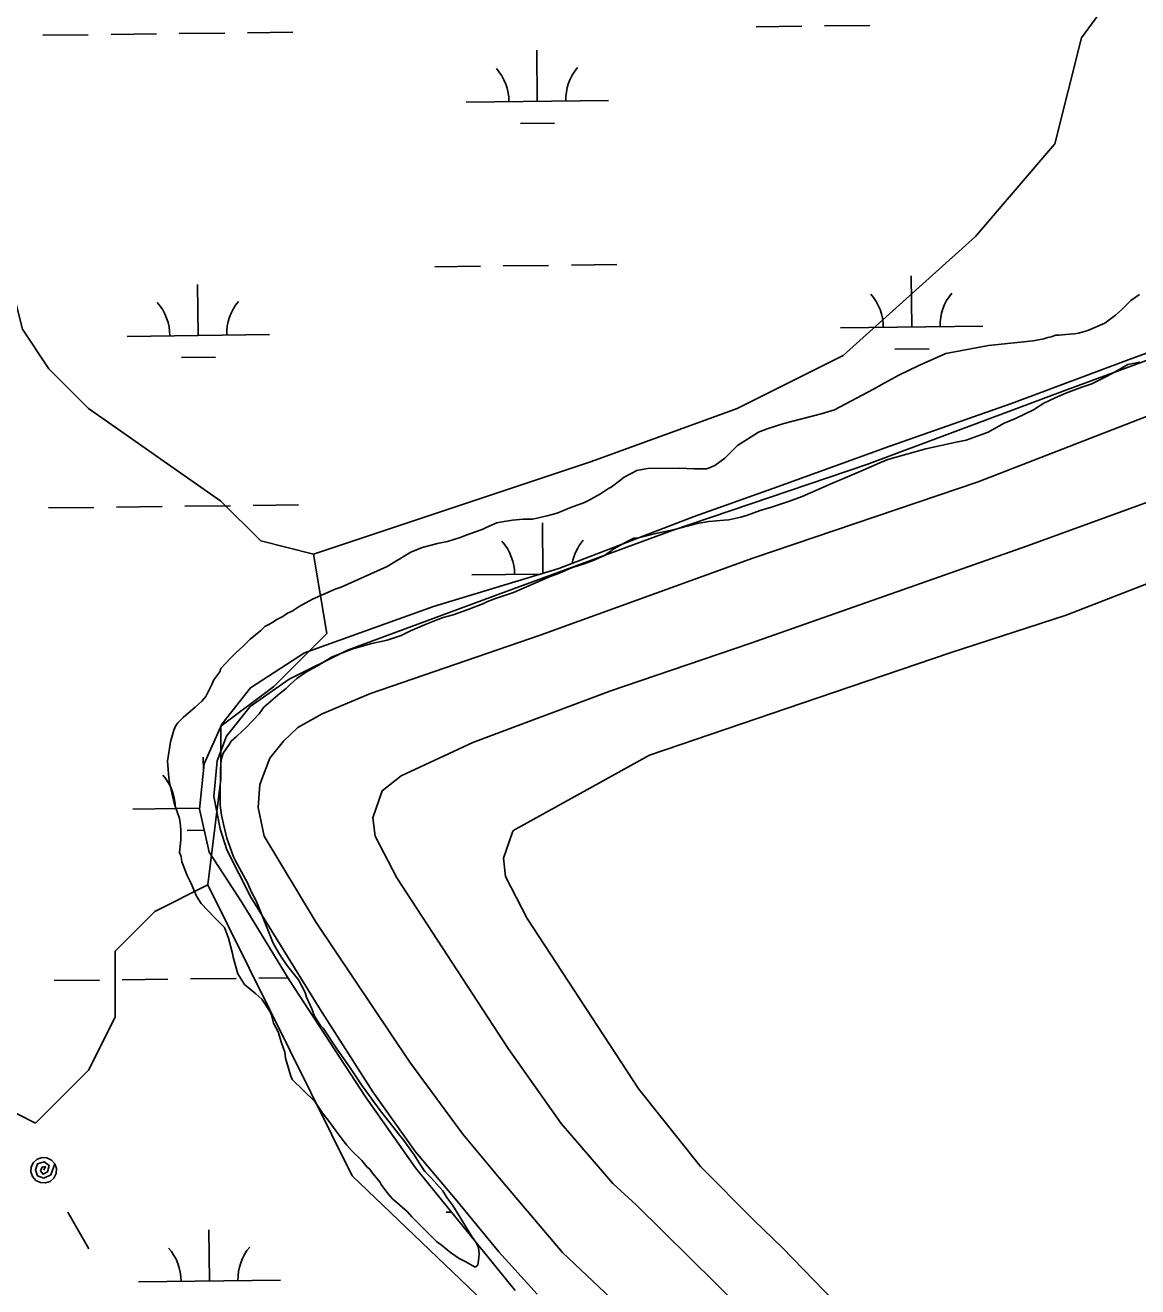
# Model space of a CAD drawing. Extents: x 3694830 to 3732949, y 415201 to 440970.
# Drawn here: x 3701822 to 3702605, y 436369 to 437257 of the extents above; entities that cross this region are included whole.
import ezdxf

# ---------------------------------------------------------------- set-up
doc = ezdxf.new("R2010")
doc.units = 0
for name, color, linetype in [('V-LEVE-TOET', 7, 'Continuous'), ('V-SITE-VEGE', 7, 'Continuous'), ('V-TOPO-SHOR', 7, 'Continuous'), ('V-UTIL-LINE', 7, 'Continuous'), ('V-WETL-SWMP', 7, 'Continuous')]:
    doc.layers.add(name, color=color, linetype=linetype)

msp = doc.modelspace()

# ---------------------------------------------------------------- linework, layer by layer
at = {"layer": 'V-LEVE-TOET'}
for points in [[(3702182.53, 436364.11), (3702155.58, 436393.86), (3702125.02, 436430.76), (3702096.87, 436464.08), (3702066.89, 436506.35), (3702029.7, 436564.71), (3701981.11, 436643.32), (3701964.29, 436676.68), (3701959.46, 436691.59), (3701955.21, 436714.25), (3701957.52, 436739.32), (3701964.02, 436756.65), (3701980.67, 436777.59), (3702008.05, 436796.77), (3702049.16, 436817.2), (3702149.89, 436854.53), (3702277.44, 436901.49), (3702414.53, 436947.89), (3702556.38, 437000.87), (3702813.27, 437095.4), (3702974.19, 437155.6), (3703193.53, 437236.29)], [(3703023.2, 437133.09), (3702935.58, 437100.58), (3702824.73, 437058.44), (3702697.18, 437012.07), (3702616.71, 436983.76), (3702492.75, 436935.61), (3702334.19, 436881.98), (3702184.59, 436827.79), (3702065.37, 436786.82), (3702031.41, 436772.38), (3702014.13, 436762.78), (3702004.02, 436753.2), (3701994.51, 436741.23), (3701987.41, 436722.71), (3701986.27, 436706.59), (3701990.51, 436686.32), (3702027.11, 436625.57), (3702093.08, 436527.32)], [(3702093.08, 436527.32), (3702130.24, 436476.72), (3702158.4, 436442.8), (3702200.33, 436393.41), (3702260.2, 436336.92), (3702352.41, 436241.15), (3702467.34, 436131.72), (3702562.54, 436035.36), (3702676.27, 435928.92), (3702783.43, 435824.25), (3702887.56, 435732.69), (3702991.71, 435635.76), (3703110.25, 435518), (3703213.82, 435417.49), (3703286.27, 435344.92), (3703397.61, 435237.28), (3703478.43, 435157.58), (3703557.47, 435075.49), (3703668.25, 434960.09), (3703765.85, 434859.56), (3703887.96, 434743.6), (3703994.55, 434631.16), (3704097.57, 434515.14), (3704178.49, 434429.38)]]:
    msp.add_lwpolyline(points, dxfattribs=at)
at = {"layer": 'V-SITE-VEGE'}
for p, q in [((3702600.2, 437063.3), (3702606.27, 437067.53)), ((3702589.47, 437052.96), (3702593.67, 437056.72)), ((3702593.67, 437056.72), (3702600.2, 437063.3)), ((3702569.84, 437042.13), (3702582, 437047.32)), ((3702582, 437047.32), (3702589.47, 437052.96)), ((3702544.11, 437037.84), (3702547.38, 437038.78)), ((3702547.38, 437038.78), (3702549.72, 437038.79)), ((3702549.72, 437038.79), (3702554.4, 437039.27)), ((3702554.4, 437039.27), (3702560.48, 437039.76)), ((3702560.48, 437039.76), (3702563.29, 437040.24)), ((3702563.29, 437040.24), (3702569.84, 437042.13)), ((3702470.17, 437025.89), (3702500.12, 437031.61)), ((3702500.12, 437031.61), (3702531.48, 437034.99)), ((3702531.48, 437034.99), (3702538.96, 437036.42)), ((3702538.96, 437036.42), (3702541.77, 437037.36)), ((3702541.77, 437037.36), (3702544.11, 437037.84)), ((3702450.54, 437017.4), (3702470.17, 437025.89)), ((3702436.99, 437010.81), (3702450.54, 437017.4)), ((3702589.13, 437013.17), (3702583.05, 437009.88)), ((3702598.01, 437018.35), (3702589.13, 437013.17)), ((3702606.43, 437019.78), (3702598.01, 437018.35)), ((3702419.23, 437000.92), (3702426.71, 437005.15)), ((3702426.71, 437005.15), (3702436.99, 437010.81)), ((3702572.77, 437004.69), (3702565.76, 437002.33)), ((3702583.05, 437009.88), (3702572.77, 437004.69)), ((3702391.66, 436986.31), (3702419.23, 437000.92)), ((3702547.05, 436994.78), (3702539.11, 436991.01)), ((3702554.53, 436998.08), (3702547.05, 436994.78)), ((3702565.76, 437002.33), (3702554.53, 436998.08)), ((3702382.31, 436983.47), (3702391.66, 436986.31)), ((3702531.63, 436986.3), (3702519.01, 436980.17)), ((3702539.11, 436991.01), (3702531.63, 436986.3)), ((3702344.42, 436973.05), (3702356.11, 436976.84)), ((3702356.11, 436976.84), (3702382.31, 436983.47)), ((3702511.06, 436976.87), (3702499.85, 436970.75)), ((3702519.01, 436980.17), (3702511.06, 436976.87)), ((3702323.39, 436961.28), (3702338.34, 436970.69)), ((3702338.34, 436970.69), (3702344.42, 436973.05)), ((3702499.85, 436970.75), (3702484.42, 436965.08)), ((3702314.52, 436952.36), (3702323.39, 436961.28)), ((3702455.88, 436958.9), (3702429.22, 436951.33)), ((3702477.4, 436963.65), (3702455.88, 436958.9)), ((3702484.42, 436965.08), (3702477.4, 436963.65)), ((3702307.52, 436947.18), (3702314.52, 436952.36)), ((3702429.22, 436951.33), (3702423.61, 436948.97)), ((3702243.88, 436939.02), (3702252.76, 436943.73)), ((3702252.76, 436943.73), (3702260.24, 436945.16)), ((3702260.24, 436945.16), (3702282.71, 436945.23)), ((3702282.71, 436945.23), (3702293.01, 436944.8)), ((3702293.01, 436944.8), (3702301.91, 436944.83)), ((3702301.91, 436944.83), (3702307.52, 436947.18)), ((3702411.93, 436943.78), (3702399.3, 436938.59)), ((3702423.61, 436948.97), (3702411.93, 436943.78)), ((3702232.67, 436931.03), (3702234.54, 436931.97)), ((3702234.54, 436931.97), (3702241.54, 436937.14)), ((3702241.54, 436937.14), (3702243.88, 436939.02)), ((3702390.42, 436934.82), (3702368.92, 436925.38)), ((3702399.3, 436938.59), (3702390.42, 436934.82)), ((3702218.65, 436922.55), (3702227.06, 436927.26)), ((3702227.06, 436927.26), (3702232.67, 436931.03)), ((3702368.92, 436925.38), (3702360.03, 436922.08)), ((3702196.68, 436913.59), (3702205.56, 436917.36)), ((3702205.56, 436917.36), (3702215.85, 436921.14)), ((3702215.85, 436921.14), (3702218.65, 436922.55)), ((3702339.45, 436915.46), (3702330.57, 436912.15)), ((3702347.41, 436917.82), (3702339.45, 436915.46)), ((3702360.03, 436922.08), (3702347.41, 436917.82)), ((3702146.62, 436903.59), (3702154.1, 436906.89)), ((3702154.1, 436906.89), (3702156.44, 436907.37)), ((3702156.44, 436907.37), (3702165.33, 436908.8)), ((3702165.33, 436908.8), (3702172.81, 436909.3)), ((3702172.81, 436909.3), (3702179.37, 436909.32)), ((3702179.37, 436909.32), (3702189.66, 436911.69)), ((3702189.66, 436911.69), (3702196.68, 436913.59)), ((3702295.01, 436906.42), (3702279.11, 436902.15)), ((3702303.43, 436907.85), (3702295.01, 436906.42)), ((3702314.2, 436908.82), (3702303.43, 436907.85)), ((3702317.47, 436908.83), (3702314.2, 436908.82)), ((3702325.9, 436910.73), (3702317.47, 436908.83)), ((3702330.57, 436912.15), (3702325.9, 436910.73)), ((3702119.5, 436893.67), (3702128.38, 436896.51)), ((3702128.38, 436896.51), (3702134.46, 436898.87)), ((3702134.46, 436898.87), (3702143.81, 436902.18)), ((3702143.81, 436902.18), (3702146.62, 436903.59)), ((3702266.01, 436899.3), (3702252.91, 436895.98)), ((3702279.11, 436902.15), (3702266.01, 436899.3)), ((3702093.77, 436886.1), (3702101.72, 436889.4)), ((3702101.72, 436889.4), (3702112.48, 436892.25)), ((3702112.48, 436892.25), (3702119.5, 436893.67)), ((3702236.55, 436888.44), (3702230.01, 436883.73)), ((3702244.96, 436893.15), (3702236.55, 436888.44)), ((3702250.57, 436895.97), (3702244.96, 436893.15)), ((3702252.91, 436895.98), (3702250.57, 436895.97)), ((3702076.95, 436876.21), (3702081.16, 436878.57)), ((3702081.16, 436878.57), (3702093.77, 436886.1)), ((3702222.06, 436880.43), (3702215.52, 436878.07)), ((3702230.01, 436883.73), (3702222.06, 436880.43)), ((3702044.7, 436861.6), (3702076.95, 436876.21)), ((3702198.22, 436871.46), (3702191.67, 436869.1)), ((3702206.63, 436875.23), (3702198.22, 436871.46)), ((3702215.52, 436878.07), (3702206.63, 436875.23)), ((3702040.49, 436860.18), (3702044.7, 436861.6)), ((3702191.67, 436869.1), (3702165.96, 436857.78)), ((3702015.25, 436847.93), (3702024.6, 436853.11)), ((3702024.6, 436853.11), (3702040.49, 436860.18)), ((3702153.33, 436853.52), (3702147.26, 436851.16)), ((3702165.96, 436857.78), (3702153.33, 436853.52)), ((3702003.57, 436840.87), (3702006.84, 436843.22)), ((3702006.84, 436843.22), (3702010.11, 436844.63)), ((3702010.11, 436844.63), (3702015.25, 436847.93)), ((3702133.23, 436845.5), (3702123.41, 436842.19)), ((3702144.45, 436849.75), (3702133.23, 436845.5)), ((3702147.26, 436851.16), (3702144.45, 436849.75)), ((3701990.95, 436833.8), (3701993.75, 436835.21)), ((3701993.75, 436835.21), (3701997.03, 436837.1)), ((3701997.03, 436837.1), (3701998.9, 436838.51)), ((3701998.9, 436838.51), (3702003.57, 436840.87)), ((3702103.3, 436835.1), (3702093.48, 436830.86)), ((3702112.65, 436838.88), (3702103.3, 436835.1)), ((3702116.39, 436840.29), (3702112.65, 436838.88)), ((3702123.41, 436842.19), (3702116.39, 436840.29)), ((3701980.68, 436824.88), (3701988.15, 436830.98)), ((3701988.15, 436830.98), (3701990.95, 436833.8)), ((3702086.94, 436827.56), (3702077.12, 436824.25)), ((3702093.48, 436830.86), (3702086.94, 436827.56)), ((3701970.88, 436815.48), (3701975.55, 436819.71)), ((3701975.55, 436819.71), (3701980.68, 436824.88)), ((3702052.8, 436818.09), (3702038.3, 436812.42)), ((3702066.36, 436821.88), (3702052.8, 436818.09)), ((3702077.12, 436824.25), (3702066.36, 436821.88)), ((3701960.15, 436804.21), (3701966.68, 436811.25)), ((3701966.68, 436811.25), (3701970.88, 436815.48)), ((3702038.3, 436812.42), (3702028.02, 436806.3)), ((3701955.02, 436796.23), (3701959.22, 436801.87)), ((3701959.22, 436801.87), (3701960.15, 436804.21)), ((3702019.61, 436801.59), (3702013.54, 436797.36)), ((3702021.95, 436803.01), (3702019.61, 436801.59)), ((3702028.02, 436806.3), (3702021.95, 436803.01)), ((3701949.45, 436784.51), (3701953.63, 436792.95)), ((3701953.63, 436792.95), (3701955.02, 436796.23)), ((3702006.07, 436790.31), (3702001.87, 436787.03)), ((3702008.87, 436793.13), (3702006.07, 436790.31)), ((3702013.54, 436797.36), (3702008.87, 436793.13)), ((3701941.98, 436777), (3701946.65, 436781.23)), ((3701946.65, 436781.23), (3701949.45, 436784.51)), ((3702001.87, 436787.03), (3701990.2, 436777.15)), ((3701933.58, 436769.95), (3701941.98, 436777)), ((3701986.94, 436772.46), (3701978.07, 436763.07)), ((3701990.2, 436777.15), (3701986.94, 436772.46)), ((3701927.05, 436761.03), (3701928.45, 436764.32)), ((3701928.45, 436764.32), (3701929.84, 436766.19)), ((3701929.84, 436766.19), (3701933.58, 436769.95)), ((3701924.74, 436752.6), (3701927.05, 436761.03)), ((3701971.07, 436756.49), (3701967.34, 436753.2)), ((3701978.07, 436763.07), (3701971.07, 436756.49)), ((3701922.44, 436739.02), (3701924.74, 436752.6)), ((3701965.94, 436750.86), (3701961.75, 436744.76)), ((3701967.34, 436753.2), (3701965.94, 436750.86)), ((3701923.42, 436727.31), (3701922.44, 436739.02)), ((3701960.36, 436740.07), (3701959.91, 436733.52)), ((3701961.75, 436744.76), (3701960.36, 436740.07)), ((3701959.92, 436729.31), (3701959.49, 436718.07)), ((3701959.91, 436733.52), (3701959.92, 436729.31)), ((3701923.9, 436724.04), (3701923.42, 436727.31)), ((3701927.22, 436709.54), (3701923.9, 436724.04)), ((3701959.49, 436718.07), (3701959.52, 436708.24)), ((3701931, 436698.78), (3701927.22, 436709.54)), ((3701959.52, 436708.24), (3701960.48, 436701.22)), ((3701960.48, 436701.22), (3701961.91, 436694.67)), ((3701931.47, 436695.97), (3701931, 436698.78)), ((3701931.96, 436690.83), (3701931.47, 436695.97)), ((3701961.91, 436694.67), (3701964.28, 436684.85)), ((3701931.08, 436674.91), (3701931.98, 436683.81)), ((3701931.98, 436683.81), (3701931.96, 436690.83)), ((3701964.28, 436684.85), (3701969.01, 436671.75)), ((3701932.02, 436672.1), (3701931.08, 436674.91)), ((3701932.5, 436668.36), (3701932.02, 436672.1)), ((3701936.28, 436658.54), (3701932.5, 436668.36)), ((3701969.01, 436671.75), (3701970.42, 436668.95)), ((3701970.42, 436668.95), (3701978.9, 436653.53)), ((3701939.1, 436652.93), (3701936.28, 436658.54)), ((3701942.88, 436644.05), (3701939.1, 436652.93)), ((3701978.9, 436653.53), (3701981.73, 436646.98)), ((3701946.17, 436638.91), (3701942.88, 436644.05)), ((3701955.57, 436629.11), (3701946.17, 436638.91)), ((3701981.73, 436646.98), (3701984.55, 436641.37)), ((3701984.55, 436641.37), (3701985.97, 436638.1)), ((3701985.97, 436638.1), (3701996.82, 436610.98)), ((3701962.61, 436622.11), (3701955.57, 436629.11)), ((3701965.45, 436614.63), (3701962.61, 436622.11)), ((3701968.29, 436603.87), (3701965.45, 436614.63)), ((3701968.77, 436601.06), (3701968.29, 436603.87)), ((3701996.82, 436610.98), (3702000.59, 436604.44)), ((3702000.59, 436604.44), (3702002.94, 436600.71)), ((3701972.08, 436589.37), (3701968.77, 436601.06)), ((3702002.94, 436600.71), (3702007.18, 436594.63)), ((3702007.18, 436594.63), (3702014.7, 436585.29)), ((3701976.79, 436581.89), (3701972.08, 436589.37)), ((3701984.77, 436575.37), (3701976.79, 436581.89)), ((3702014.7, 436585.29), (3702019.41, 436576.41)), ((3701988.99, 436571.64), (3701984.77, 436575.37)), ((3701994.64, 436562.76), (3701988.99, 436571.64)), ((3702019.41, 436576.41), (3702020.35, 436573.14)), ((3702020.35, 436573.14), (3702024.13, 436564.73)), ((3701995.58, 436560.42), (3701994.64, 436562.76)), ((3701997.01, 436554.81), (3701995.58, 436560.42)), ((3702024.13, 436564.73), (3702026.01, 436559.58)), ((3702026.01, 436559.58), (3702030.25, 436553.04)), ((3702000.3, 436548.73), (3701997.01, 436554.81)), ((3702030.25, 436553.04), (3702032.13, 436551.17)), ((3702032.13, 436551.17), (3702041.54, 436536.69)), ((3702002.67, 436540.78), (3702000.3, 436548.73)), ((3702005.03, 436534.23), (3702002.67, 436540.78)), ((3702005.51, 436530.02), (3702005.03, 436534.23)), ((3702041.54, 436536.69), (3702050.47, 436524.08)), ((3702009.3, 436517.4), (3702005.51, 436530.02)), ((3702050.47, 436524.08), (3702059.41, 436510.54)), ((3702010.24, 436515.06), (3702009.3, 436517.4)), ((3702026.21, 436499.66), (3702010.24, 436515.06)), ((3702059.41, 436510.54), (3702072.11, 436493.26)), ((3702031.85, 436491.25), (3702026.21, 436499.66)), ((3702035.62, 436486.58), (3702031.85, 436491.25)), ((3702072.11, 436493.26), (3702081.04, 436482.05)), ((3702041.26, 436478.64), (3702035.62, 436486.58)), ((3702081.04, 436482.05), (3702085.74, 436475.98)), ((3702046.9, 436471.17), (3702041.26, 436478.64)), ((3702048.78, 436468.84), (3702046.9, 436471.17)), ((3702085.74, 436475.98), (3702088.09, 436473.18)), ((3702088.09, 436473.18), (3702096.09, 436461.97)), ((3702052.54, 436464.64), (3702048.78, 436468.84)), ((3702059.12, 436458.11), (3702052.54, 436464.64)), ((3702096.09, 436461.97), (3702100.79, 436454.49)), ((3702062.87, 436453.43), (3702059.12, 436458.11)), ((3702064.75, 436452.04), (3702062.87, 436453.43)), ((3702100.79, 436454.49), (3702103.62, 436450.29)), ((3702066.63, 436449.23), (3702064.75, 436452.04)), ((3702071.8, 436443.17), (3702066.63, 436449.23)), ((3702103.62, 436450.29), (3702107.84, 436446.09)), ((3702107.84, 436446.09), (3702116.3, 436436.75)), ((3702072.75, 436441.29), (3702071.8, 436443.17)), ((3702077.45, 436434.76), (3702072.75, 436441.29)), ((3702080.74, 436431.02), (3702077.45, 436434.76)), ((3702116.3, 436436.75), (3702119.12, 436432.08)), ((3702091.06, 436422.16), (3702080.74, 436431.02)), ((3702119.12, 436432.08), (3702123.35, 436426.48)), ((3702123.35, 436426.48), (3702136.53, 436404.52)), ((3702094.35, 436418.43), (3702091.06, 436422.16)), ((3702111.73, 436401.16), (3702094.35, 436418.43)), ((3702115.02, 436398.83), (3702111.73, 436401.16)), ((3702136.53, 436404.52), (3702139.83, 436399.85)), ((3702139.83, 436399.85), (3702141.24, 436396.57)), ((3702121.59, 436393.23), (3702115.02, 436398.83)), ((3702127.69, 436389.04), (3702121.59, 436393.23)), ((3702141.24, 436396.57), (3702141.72, 436392.36)), ((3702141.72, 436392.36), (3702141.27, 436387.68)), ((3702132.38, 436386.71), (3702127.69, 436389.04)), ((3702138.94, 436382.99), (3702132.38, 436386.71)), ((3702140.81, 436384.4), (3702138.94, 436382.99)), ((3702141.27, 436387.68), (3702140.81, 436384.4))]:
    msp.add_line(p, q, dxfattribs=at)
at = {"layer": 'V-TOPO-SHOR'}
for points in [[(3701764.58, 437294.61), (3701764.58, 437238.74), (3701773.89, 437164.24), (3701792.52, 437117.67), (3701811.14, 437080.42), (3701820.45, 437043.17), (3701839.08, 437015.24), (3701867.02, 436987.3), (3701960.14, 436922.11), (3701988.08, 436894.17), (3702025.33, 436884.86), (3702137.08, 436922.11), (3702220.89, 436950.05), (3702323.33, 436987.3), (3702397.83, 437024.55), (3702490.96, 437108.36), (3702546.83, 437173.55), (3702565.46, 437248.05), (3702603.86, 437300.91)], [(3702345.63, 436334.76), (3702252.55, 436426.76), (3702235.84, 436441.93), (3702199.54, 436484.16), (3702162.26, 436536.85), (3702083.83, 436656.98), (3702068.51, 436686.42), (3702067.04, 436699.27), (3702073.64, 436718.32), (3702086.92, 436728.84), (3702137.28, 436752.31), (3702233.75, 436788.32), (3702332.14, 436821.95), (3702444.3, 436861.33), (3702527.47, 436890.63), (3702614.44, 436922.32), (3702653.89, 436935.77), (3702715.67, 436959.29), (3702778.39, 436986.62), (3702833.52, 437005.36), (3702903.38, 437030.33), (3702931.42, 437040.41), (3703003.66, 437065.87), (3703079.23, 437094.19)], [(3701811.14, 437080.42), (3701755.27, 437015.24), (3701718.02, 436950.05), (3701662.14, 436903.49), (3701634.2, 436875.55), (3701606.27, 436828.99), (3701624.89, 436791.74), (3701662.14, 436745.17), (3701680.77, 436679.99), (3701708.7, 436633.42), (3701764.58, 436568.23), (3701773.89, 436549.61), (3701792.52, 436503.05), (3701829.77, 436484.42), (3701867.02, 436521.67), (3701885.64, 436558.92), (3701885.64, 436605.48), (3701913.58, 436633.42), (3701950.83, 436652.05), (3701960.14, 436726.55), (3701960.14, 436763.8), (3701997.39, 436791.74), (3702034.64, 436828.99), (3702025.33, 436884.86)], [(3702166.62, 436690.81), (3702261.5, 436743.31), (3702369, 436779.85), (3702473.01, 436815.37), (3702554.75, 436841.78), (3702632.59, 436872), (3702678.27, 436889.31), (3702740.53, 436914.28), (3702791.25, 436934.84), (3702858.87, 436957.46), (3702930.64, 436985.8), (3702953.4, 436994.91), (3703034.29, 437021.35)], [(3703305.23, 435487.4), (3703240.37, 435551.87), (3703162.56, 435625.83), (3703052.68, 435727.8), (3702970.63, 435806.51), (3702875.65, 435898.04), (3702786.87, 435978.13), (3702715.75, 436047.88), (3702614.52, 436143.65), (3702530.99, 436220.92), (3702444.59, 436304.37), (3702354.86, 436396.86), (3702335.27, 436415.86), (3702297.54, 436453.77), (3702254.01, 436508.36), (3702175.58, 436628.48), (3702160.26, 436657.93), (3702158.79, 436670.78), (3702165.39, 436689.83), (3702166.62, 436690.81)], [(3701950.83, 436652.05), (3702052.53, 436447.21), (3702248.27, 436259.98), (3702707.84, 435808.91), (3703303.59, 435247.21), (3704112.09, 434413.18), (3704716.34, 433808.92), (3705507.83, 432974.89), (3705771.66, 432711.06), (3705797.19, 432668.5), (3705797.19, 432651.48), (3705729.1, 432625.95), (3705363.15, 432413.19)]]:
    msp.add_lwpolyline(points, dxfattribs=at)
at = {"layer": 'V-UTIL-LINE'}
for points in [[(3701835.42, 436451.2), (3701836.65, 436453.8), (3701834.35, 436453.41), (3701833.24, 436450.9), (3701834.98, 436448.54), (3701838, 436450.1), (3701839.32, 436454.6), (3701835.85, 436457.07), (3701831.14, 436455.85), (3701829.73, 436451.49), (3701831.07, 436447.22), (3701835.59, 436445.54), (3701840.51, 436448), (3701843.21, 436455.7), (3701840.9, 436458.34), (3701837.75, 436459.89), (3701834.25, 436460.12), (3701830.92, 436459), (3701828.28, 436456.68), (3701826.73, 436453.54), (3701826.49, 436450.03), (3701827.62, 436446.71), (3701829.93, 436444.07), (3701833.08, 436442.51), (3701836.59, 436442.28), (3701839.91, 436443.41), (3701842.55, 436445.72), (3701844.11, 436448.87), (3701844.34, 436452.37), (3701843.21, 436455.7)], [(3701852.43, 436421.69), (3701867.27, 436395.96)]]:
    msp.add_lwpolyline(points, dxfattribs=at)
at = {"layer": 'V-WETL-SWMP'}
for p, q in [((3701930.78, 437251.12), (3701962.78, 437251.5)), ((3701978.78, 437251.69), (3702010.78, 437252.07)), ((3702336.66, 437255.96), (3702368.66, 437256.34)), ((3702384.66, 437256.53), (3702416.65, 437256.91)), ((3701834.79, 437249.97), (3701866.79, 437250.35)), ((3701882.78, 437250.55), (3701914.78, 437250.93)), ((3702182.68, 437203.38), (3702182.25, 437239.37)), ((3702132.69, 437202.78), (3702232.68, 437203.97)), ((3702170.87, 437187.8), (3702194.87, 437188.09)), ((3702110.66, 437087.08), (3702142.66, 437087.46)), ((3702158.65, 437087.65), (3702190.65, 437088.03)), ((3702206.65, 437088.22), (3702238.65, 437088.6)), ((3701944.16, 437038.66), (3701943.73, 437074.66)), ((3702446.03, 437044.64), (3702445.6, 437080.64)), ((3701894.16, 437038.06), (3701994.16, 437039.26)), ((3702396.04, 437044.05), (3702496.03, 437045.24)), ((3701932.34, 437023.09), (3701956.34, 437023.37)), ((3702434.22, 437029.07), (3702458.22, 437029.36)), ((3701838.76, 436917.32), (3701870.75, 436917.7)), ((3701886.75, 436917.89), (3701918.75, 436918.28)), ((3701934.75, 436918.47), (3701966.75, 436918.85)), ((3701982.75, 436919.04), (3702014.74, 436919.42)), ((3702186.64, 436871.37), (3702186.22, 436906.72)), ((3702136.66, 436870.13), (3702184.45, 436870.7)), ((3701947.81, 436732.57), (3701947.7, 436742)), ((3701898.13, 436705.41), (3701945.08, 436705.97)), ((3701936.31, 436690.43), (3701948.35, 436690.58)), ((3701890.72, 436585.24), (3701922.72, 436585.62)), ((3701938.72, 436585.82), (3701970.71, 436586.2)), ((3701986.71, 436586.39), (3702007.13, 436586.63)), ((3701842.72, 436584.67), (3701874.72, 436585.05)), ((3702118.59, 436421.78), (3702122.37, 436421.82)), ((3701952.09, 436373.36), (3701951.67, 436409.35)), ((3701902.1, 436372.76), (3702002.09, 436373.95))]:
    msp.add_line(p, q, dxfattribs=at)
msp.add_lwpolyline([(3702167.19, 436366.55), (3702097.07, 436453.01), (3702061.75, 436502.98), (3702008.02, 436585.16), (3701975.09, 436639.48), (3701951.86, 436675.04), (3701945.02, 436705.36), (3701948.28, 436737.16), (3701960.71, 436765.13), (3701980.86, 436790.73), (3702018.82, 436815.41), (3702109.74, 436847.98), (3702197.79, 436874.76), (3702293.03, 436911.19), (3702351.72, 436932.09), (3702430.61, 436960.77), (3702516.24, 436990.91), (3702600.9, 437022.49), (3702707.21, 437060.89), (3702773.1, 437088.56), (3702837.56, 437113.33), (3702909.71, 437140.06), (3703010.25, 437176.99), (3703088.18, 437203.74)], dxfattribs=at)
for centre, start, end in [((3702127.44, 437203.19), 359.91153, 41.45519), ((3702237.92, 437204.51), 139.91153, 181.45518), ((3702390.79, 437044.46), 359.91153, 41.45519), ((3702501.27, 437045.78), 139.91153, 181.45518), ((3701888.92, 437038.47), 359.91153, 41.45519), ((3701999.39, 437039.79), 139.91153, 181.45518), ((3702131.41, 436870.54), 359.91153, 41.45519), ((3702241.89, 436871.86), 139.91153, 169.34636), ((3701892.88, 436705.82), 359.91153, 41.45519), ((3701896.85, 436373.17), 359.91153, 41.45519), ((3702007.33, 436374.49), 139.91153, 181.45518)]:
    msp.add_arc(centre, 35.25, start, end, dxfattribs=at)

doc.saveas('drawing.dxf')
